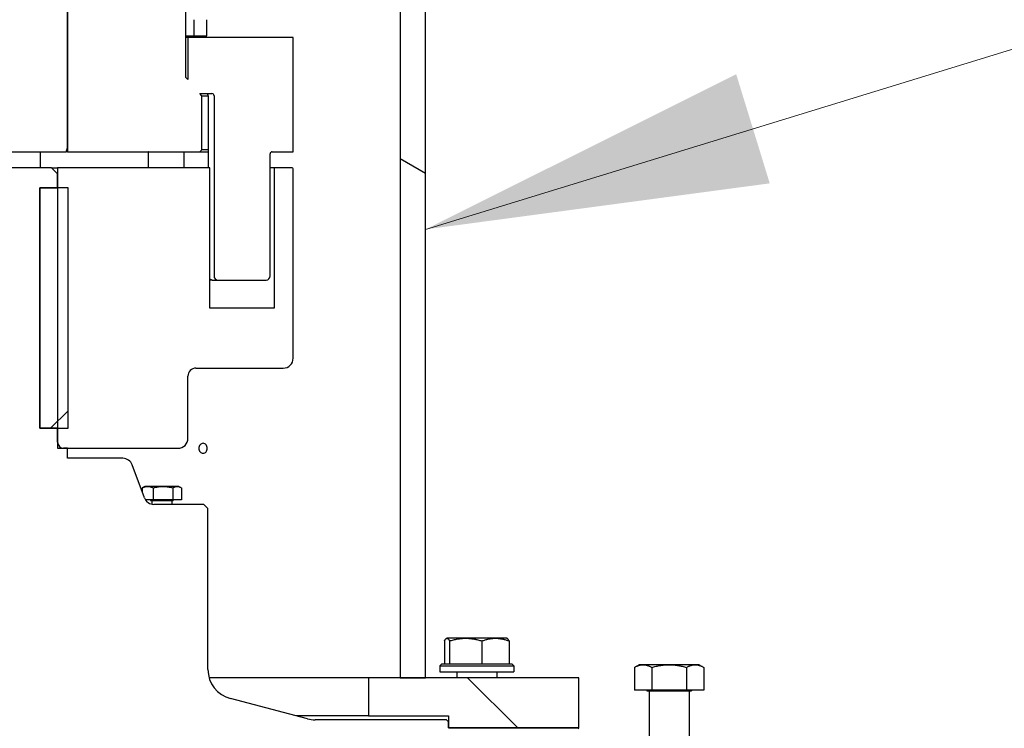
# Model space of a CAD drawing. Extents: x -89225 to 110569, y 13360 to 87647.
# Tile 430 of 478: x 87298 to 87789, y 78260 to 78614. Entities that reach past the tile are written whole.
import ezdxf

# ---------------------------------------------------------------- set-up
doc = ezdxf.new("R2010")
doc.units = 0
doc.layers.add('HIDDEN', color=7, linetype='Continuous', lineweight=9)
doc.layers.add('HIDDEN @ 100', color=7, linetype='Continuous', lineweight=9)
doc.layers.add('INSTALLATIE', color=6, linetype='Continuous')
doc.styles.add('ISO', font='ISO.SHX')

# ---------------------------------------------------------------- blocks, each defined once
blk = doc.blocks.new('*U81')
blk.add_lwpolyline([(-14.1014, 4.3352), (0, 0)])
blk.add_solid([(-12.5517, 3.5609), (-14.1014, 4.3352), (-12.3844, 4.1053)])
at = {"style": 'ISO'}
blk.add_attdef('NUMMER', (3.1459, -0.8347), '', height=1.8, dxfattribs=at)
blk = doc.blocks.new('*U554')
at = {"layer": 'HIDDEN @ 100', "xscale": -100, "yscale": 100, "zscale": 100, "rotation": 180}
blk.add_blockref('*U81', (88910.65, 78942.76), dxfattribs=at)

msp = doc.modelspace()

# ---------------------------------------------------------------- hatches: boundary and pattern name
at = {"layer": 'INSTALLATIE'}
h = msp.add_hatch(dxfattribs=at)
h.set_pattern_fill('ANSI31', color=256, scale=2540, angle=-75, style=0)
h.set_pattern_definition([(330, (26738.4, 84288.65), (158.7501, 274.963), [])])
h.paths.add_polyline_path([(87500.52, 78285.49), (87500.52, 78732.99), (87487.82, 78732.99), (87487.82, 78285.49)])
h.paths.add_polyline_path([(87043.52, 78732.99), (87043.52, 78285.49), (87056.22, 78285.49), (87056.22, 78732.99)])
h = msp.add_hatch(dxfattribs=at)
h.set_pattern_fill('ANSI31', color=256, scale=2540, angle=-105, style=0)
h.set_pattern_definition([(300, (26738.4, 84288.65), (274.963, 158.7501), [])])
edge = h.paths.add_edge_path()
edge.add_ellipse((87397.02, 78485.99), major_axis=(0, -2), ratio=1, start_angle=270, end_angle=360)
edge.add_line((87397.02, 78483.99), (87421.02, 78483.99))
edge.add_ellipse((87421.02, 78485.99), major_axis=(2, 0), ratio=1, start_angle=270, end_angle=360)
edge.add_line((87423.02, 78485.99), (87423.02, 78546.99))
edge.add_ellipse((87424.02, 78546.99), major_axis=(0, 1), ratio=1, start_angle=0, end_angle=90, ccw=False)
edge.add_line((87424.02, 78547.99), (87434.52, 78547.99))
edge.add_line((87434.52, 78547.99), (87434.52, 78604.99))
edge.add_line((87434.52, 78604.99), (87382.02, 78604.99))
edge.add_line((87382.02, 78604.99), (87382.02, 78583.99))
edge.add_line((87382.02, 78583.99), (87381.02, 78584.99))
edge.add_line((87381.02, 78584.99), (87381.02, 78684.99))
edge.add_ellipse((87378.02, 78684.99), major_axis=(0, 3), ratio=1, start_angle=270, end_angle=360)
edge.add_line((87378.02, 78687.99), (87322.02, 78687.99))
edge.add_line((87322.02, 78687.99), (87322.02, 78549.99))
edge.add_line((87322.02, 78549.99), (87322.02, 78547.99))
edge.add_line((87322.02, 78547.99), (87388.02, 78547.99))
edge.add_line((87388.02, 78547.99), (87389.02, 78548.99))
edge.add_line((87389.02, 78548.99), (87389.02, 78575.99))
edge.add_line((87389.02, 78575.99), (87388.02, 78576.99))
edge.add_line((87388.02, 78576.99), (87394.02, 78576.99))
edge.add_ellipse((87394.02, 78575.99), major_axis=(1, 0), ratio=1, start_angle=0, end_angle=90, ccw=False)
edge.add_line((87395.02, 78575.99), (87395.02, 78485.99))
edge = h.paths.add_edge_path()
edge.add_ellipse((87147.02, 78485.99), major_axis=(2, 0), ratio=1, start_angle=270, end_angle=360)
edge.add_line((87149.02, 78485.99), (87149.02, 78575.99))
edge.add_ellipse((87150.02, 78575.99), major_axis=(0, 1), ratio=1, start_angle=0, end_angle=90, ccw=False)
edge.add_line((87150.02, 78576.99), (87156.02, 78576.99))
edge.add_line((87156.02, 78576.99), (87155.02, 78575.99))
edge.add_line((87155.02, 78575.99), (87155.02, 78548.99))
edge.add_line((87155.02, 78548.99), (87156.02, 78547.99))
edge.add_line((87156.02, 78547.99), (87222.02, 78547.99))
edge.add_line((87222.02, 78547.99), (87222.02, 78549.99))
edge.add_line((87222.02, 78549.99), (87222.02, 78687.99))
edge.add_line((87222.02, 78687.99), (87166.02, 78687.99))
edge.add_ellipse((87166.02, 78684.99), major_axis=(-3, 0), ratio=1, start_angle=270, end_angle=360)
edge.add_line((87163.02, 78684.99), (87163.02, 78584.99))
edge.add_line((87163.02, 78584.99), (87162.02, 78583.99))
edge.add_line((87162.02, 78583.99), (87162.02, 78604.99))
edge.add_line((87162.02, 78604.99), (87109.52, 78604.99))
edge.add_line((87109.52, 78604.99), (87109.52, 78547.99))
edge.add_line((87109.52, 78547.99), (87120.02, 78547.99))
edge.add_ellipse((87120.02, 78546.99), major_axis=(1, 0), ratio=1, start_angle=0, end_angle=90, ccw=False)
edge.add_line((87121.02, 78546.99), (87121.02, 78485.99))
edge.add_ellipse((87123.02, 78485.99), major_axis=(0, -2), ratio=1, start_angle=270, end_angle=360)
edge.add_line((87123.02, 78483.99), (87147.02, 78483.99))
h = msp.add_hatch(dxfattribs=at)
h.set_pattern_fill('ANSI31', color=256, scale=2540, angle=15.0002, style=0)
h.set_pattern_definition([(60.00025, (26738.4, 84288.65), (-274.9637, 158.7488), [])])
edge = h.paths.add_edge_path()
edge.add_line((87151.02, 78469.99), (87119.02, 78469.99))
edge.add_line((87119.02, 78469.99), (87119.02, 78539.99))
edge.add_line((87119.02, 78539.99), (87110.02, 78539.99))
edge.add_ellipse((87110.02, 78539.49), major_axis=(-0.5, 0), ratio=1, start_angle=270, end_angle=360)
edge.add_line((87109.52, 78539.49), (87109.52, 78444.99))
edge.add_ellipse((87114.52, 78444.99), major_axis=(0, -5), ratio=1, start_angle=270, end_angle=360)
edge.add_line((87114.52, 78439.99), (87158.02, 78439.99))
edge.add_ellipse((87158.02, 78435.99), major_axis=(4, 0), ratio=1, start_angle=0, end_angle=90, ccw=False)
edge.add_line((87162.02, 78435.99), (87162.02, 78404.99))
edge.add_ellipse((87167.02, 78404.99), major_axis=(0, -5), ratio=1, start_angle=270, end_angle=360)
edge.add_line((87167.02, 78399.99), (87221.62, 78399.99))
edge.add_line((87221.62, 78399.99), (87221.62, 78539.99))
edge.add_line((87221.62, 78539.99), (87151.02, 78539.99))
edge.add_line((87151.02, 78539.99), (87151.02, 78469.99))
edge = h.paths.add_edge_path()
edge.add_line((87425.02, 78469.99), (87393.02, 78469.99))
edge.add_line((87393.02, 78469.99), (87393.02, 78539.99))
edge.add_line((87393.02, 78539.99), (87317.02, 78539.99))
edge.add_line((87317.02, 78539.99), (87317.02, 78536.99))
edge.add_line((87317.02, 78536.99), (87317.02, 78529.99))
edge.add_line((87317.02, 78529.99), (87317.02, 78409.99))
edge.add_line((87317.02, 78409.99), (87317.02, 78402.99))
edge.add_line((87317.02, 78402.99), (87317.02, 78399.99))
edge.add_line((87317.02, 78399.99), (87320.02, 78399.99))
edge.add_line((87320.02, 78399.99), (87322.02, 78399.99))
edge.add_line((87322.02, 78399.99), (87377.02, 78399.99))
edge.add_ellipse((87377.02, 78404.99), major_axis=(5, 0), ratio=1, start_angle=270, end_angle=360)
edge.add_line((87382.02, 78404.99), (87382.02, 78435.99))
edge.add_ellipse((87386.02, 78435.99), major_axis=(0, 4), ratio=1, start_angle=0, end_angle=90, ccw=False)
edge.add_line((87386.02, 78439.99), (87429.52, 78439.99))
edge.add_ellipse((87429.52, 78444.99), major_axis=(5, 0), ratio=1, start_angle=270, end_angle=360)
edge.add_line((87434.52, 78444.99), (87434.52, 78539.49))
edge.add_ellipse((87434.02, 78539.49), major_axis=(0, 0.5), ratio=1, start_angle=270, end_angle=360)
edge.add_line((87434.02, 78539.99), (87425.02, 78539.99))
edge.add_line((87425.02, 78539.99), (87425.02, 78469.99))
h = msp.add_hatch(dxfattribs=at)
h.set_pattern_fill('ANSI31', color=256, scale=2540, angle=0.0002, style=0)
h.set_pattern_definition([(45.0002, (26738.4, 84288.65), (-224.5072, 224.5056), [])])
h.paths.add_polyline_path([(87322.22, 78529.99), (87317.02, 78529.99), (87308.22, 78529.99), (87308.22, 78409.99), (87317.02, 78409.99), (87322.22, 78409.99)])
h = msp.add_hatch(dxfattribs=at)
h.set_pattern_fill('ANSI31', color=256, scale=2540, angle=-90, style=0)
h.set_pattern_definition([(315, (26738.4, 84288.65), (224.5064, 224.5064), [])])
h.paths.add_polyline_path([(87032.02, 78260.49), (87032.02, 78263.49), (87032.02, 78266.49), (87072.02, 78266.49), (87072.02, 78285.49), (87056.22, 78285.49), (87043.52, 78285.49), (86967.02, 78285.49), (86967.02, 78260.49), (86967.52, 78260.49)])
h.paths.add_polyline_path([(87512.02, 78266.49), (87512.02, 78263.49), (87512.02, 78260.49), (87576.52, 78260.49), (87577.02, 78260.49), (87577.02, 78285.49), (87500.52, 78285.49), (87487.82, 78285.49), (87472.02, 78285.49), (87472.02, 78266.49)])

# ---------------------------------------------------------------- linework, layer by layer
for p, q in [((87322.02, 78549.99), (87322.02, 78757.99)), ((87487.82, 78732.99), (87487.82, 78285.49)), ((87500.52, 78285.49), (87500.52, 78732.99)), ((87322.02, 78687.99), (87322.02, 78547.99)), ((87381.02, 78584.99), (87381.02, 78684.99)), ((87385.17, 78605.79), (87385.17, 78613.92)), ((87391.46, 78605.79), (87391.46, 78613.92)), ((87381.02, 78605.79), (87385.17, 78605.79)), ((87382.02, 78604.99), (87381.02, 78604.99)), ((87434.52, 78604.99), (87382.02, 78604.99)), ((87382.02, 78604.99), (87382.02, 78583.99)), ((87385.17, 78605.79), (87391.46, 78605.79)), ((87388.62, 78604.99), (87388.62, 78605.79)), ((87434.52, 78547.99), (87434.52, 78604.99)), ((87382.02, 78583.99), (87381.02, 78584.99)), ((87389.02, 78575.99), (87388.02, 78576.99)), ((87388.02, 78576.99), (87394.02, 78576.99)), ((87389.02, 78548.99), (87389.02, 78575.99)), ((87389.02, 78575.99), (87392.07, 78575.99)), ((87392.07, 78575.99), (87392.07, 78539.99)), ((87395.02, 78575.99), (87395.02, 78485.99)), ((87321.29, 78547.99), (87322.02, 78549.99)), ((87222.74, 78547.99), (87321.29, 78547.99)), ((87308.28, 78547.99), (87308.28, 78539.99)), ((87322.02, 78547.99), (87321.29, 78547.99)), ((87322.02, 78547.99), (87388.02, 78547.99)), ((87362.18, 78546.99), (87362.18, 78539.99)), ((87379.92, 78547.99), (87379.92, 78539.99)), ((87388.02, 78547.99), (87389.02, 78548.99)), ((87388.02, 78547.99), (87392.07, 78547.99)), ((87392.07, 78548.99), (87389.02, 78548.99)), ((87423.02, 78485.99), (87423.02, 78546.99)), ((87424.02, 78547.99), (87434.52, 78547.99)), ((87314.02, 78539.99), (87282.52, 78539.99)), ((87317.02, 78536.99), (87314.02, 78539.99)), ((87314.02, 78539.99), (87317.02, 78539.99)), ((87393.02, 78539.99), (87317.02, 78539.99)), ((87317.02, 78539.99), (87317.02, 78399.99)), ((87393.02, 78469.99), (87393.02, 78539.99)), ((87425.02, 78539.99), (87423.02, 78539.99)), ((87434.02, 78539.99), (87425.02, 78539.99)), ((87425.02, 78539.99), (87425.02, 78469.99)), ((87317.02, 78529.99), (87317.02, 78536.99)), ((87434.52, 78444.99), (87434.52, 78539.49)), ((87322.22, 78529.99), (87308.22, 78529.99)), ((87308.22, 78529.99), (87308.22, 78409.99)), ((87308.22, 78409.99), (87308.22, 78529.99)), ((87308.22, 78529.99), (87317.02, 78529.99)), ((87322.22, 78409.99), (87322.22, 78529.99)), ((87394.04, 78483.99), (87393.02, 78483.99)), ((87394.04, 78483.99), (87397.02, 78483.99)), ((87397.02, 78483.99), (87421.02, 78483.99)), ((87425.02, 78469.99), (87393.02, 78469.99)), ((87386.02, 78439.99), (87429.52, 78439.99)), ((87382.02, 78404.99), (87382.02, 78435.99)), ((87308.22, 78409.99), (87322.22, 78409.99)), ((87317.02, 78409.99), (87308.22, 78409.99)), ((87317.02, 78402.99), (87317.02, 78409.99)), ((87317.02, 78399.99), (87377.02, 78399.99)), ((87322.02, 78399.99), (87320.02, 78399.99)), ((87322.02, 78394.99), (87322.02, 78399.99)), ((87349.53, 78394.99), (87322.02, 78394.99)), ((87360.31, 78375.26), (87354.22, 78391.72)), ((87359.23, 78380.23), (87359.23, 78378.18)), ((87360.52, 78380.99), (87359.54, 78380.42)), ((87361.95, 78380.99), (87360.52, 78380.99)), ((87369.57, 78380.99), (87361.95, 78380.99)), ((87364.67, 78380.23), (87364.67, 78374.29)), ((87376.64, 78380.99), (87369.57, 78380.99)), ((87374.46, 78380.23), (87374.46, 78374.29)), ((87377.52, 78380.99), (87376.64, 78380.99)), ((87377.52, 78380.99), (87378.51, 78380.42)), ((87378.82, 78380.23), (87378.82, 78374.29)), ((87364.67, 78374.29), (87360.79, 78374.29)), ((87363.42, 78374.29), (87363.42, 78373.99)), ((87363.42, 78373.99), (87374.62, 78373.99)), ((87364.02, 78373.99), (87364.02, 78372.09)), ((87374.46, 78374.29), (87364.67, 78374.29)), ((87374.02, 78373.99), (87374.02, 78371.99)), ((87378.82, 78374.29), (87374.46, 78374.29)), ((87374.62, 78374.29), (87374.62, 78373.99)), ((87390.02, 78371.99), (87365, 78371.99)), ((87392.02, 78369.99), (87390.02, 78371.99)), ((87392.02, 78289.56), (87392.02, 78369.99)), ((87511.08, 78305.19), (87510.92, 78305.1)), ((87511.24, 78305.19), (87511.08, 78305.19)), ((87520.56, 78305.19), (87511.24, 78305.19)), ((87535.4, 78305.19), (87520.56, 78305.19)), ((87541.08, 78305.19), (87535.4, 78305.19)), ((87541.08, 78305.19), (87541.25, 78305.1)), ((87509.98, 78303.85), (87509.98, 78292.49)), ((87512.51, 78303.85), (87512.51, 78292.49)), ((87528.61, 78303.85), (87528.61, 78292.49)), ((87542.19, 78303.85), (87542.19, 78292.49)), ((87508.58, 78292.49), (87507.58, 78291.49)), ((87507.58, 78291.49), (87544.58, 78291.49)), ((87507.58, 78291.49), (87507.58, 78288.49)), ((87508.58, 78292.49), (87543.58, 78292.49)), ((87543.58, 78292.49), (87544.58, 78291.49)), ((87544.58, 78291.49), (87544.58, 78288.49)), ((87607.02, 78291.99), (87604.7, 78290.65)), ((87604.7, 78290.65), (87604.7, 78279.29)), ((87609.03, 78291.99), (87607.02, 78291.99)), ((87622.02, 78291.99), (87609.03, 78291.99)), ((87613.36, 78290.65), (87613.36, 78279.29)), ((87635.01, 78291.99), (87622.02, 78291.99)), ((87630.68, 78290.65), (87630.68, 78279.29)), ((87637.02, 78291.99), (87635.01, 78291.99)), ((87637.02, 78291.99), (87639.34, 78290.65)), ((87639.34, 78290.65), (87639.34, 78279.29)), ((87472.02, 78285.49), (87392.58, 78285.49)), ((87577.02, 78285.49), (87472.02, 78285.49)), ((87472.02, 78285.49), (87472.02, 78266.49)), ((87487.82, 78285.49), (87500.52, 78285.49)), ((87507.58, 78288.49), (87544.58, 78288.49)), ((87516.08, 78288.49), (87516.08, 78285.49)), ((87536.08, 78288.49), (87536.08, 78285.49)), ((87577.02, 78260.49), (87577.02, 78285.49)), ((87441.65, 78264.98), (87403.21, 78275.05)), ((87613.36, 78279.29), (87604.7, 78279.29)), ((87610.82, 78279.29), (87610.82, 78278.99)), ((87610.82, 78278.99), (87633.22, 78278.99)), ((87612.02, 78278.99), (87612.02, 78225.99)), ((87630.68, 78279.29), (87613.36, 78279.29)), ((87639.34, 78279.29), (87630.68, 78279.29)), ((87632.02, 78278.99), (87632.02, 78225.99)), ((87633.22, 78279.29), (87633.22, 78278.99)), ((87472.02, 78266.49), (87435.89, 78266.49)), ((87472.02, 78266.49), (87512.02, 78266.49)), ((87512.02, 78266.49), (87512.02, 78260.49)), ((87511.02, 78264.49), (87445.45, 78264.49)), ((87512.02, 78263.49), (87511.02, 78264.49)), ((87512.02, 78260.49), (87512.02, 78263.49)), ((87576.52, 78260.49), (87512.02, 78260.49)), ((87512.02, 78260.49), (87577.02, 78260.49)), ((87577.02, 78259.99), (87576.52, 78260.49))]:
    msp.add_line(p, q, dxfattribs=at)
for centre, radius, start, end in [((87394.02, 78575.99), 1, 0, 90), ((87424.02, 78546.99), 1, 90, 180), ((87434.02, 78539.49), 0.5, 0, 90), ((87397.02, 78485.99), 2, 180, 270), ((87421.02, 78485.99), 2, 270, 0), ((87429.52, 78444.99), 5, 270, 0), ((87386.02, 78435.99), 4, 90, 180), ((87320.02, 78402.99), 3, 180, 270), ((87377.02, 78404.99), 5, 270, 0), ((87349.53, 78389.99), 5, 20.2826, 90), ((87365, 78376.99), 5, 200.2826, 270), ((87407.02, 78289.56), 15, 180, 255.3112), ((87445.45, 78279.49), 15, 255.3112, 270)]:
    msp.add_arc(centre, radius, start, end, dxfattribs=at)
for points, knots in [([(87392.07, 78575.99), (87392.07, 78576.02), (87392.07, 78576.04), (87392.06, 78576.14), (87392.05, 78576.22), (87392, 78576.39), (87391.95, 78576.49), (87391.84, 78576.66), (87391.76, 78576.73), (87391.6, 78576.86), (87391.51, 78576.91), (87391.32, 78576.97), (87391.22, 78576.99), (87391.12, 78576.99)], [0, 0, 0, 0, 0.0075566, 0.0075566, 0.0303615, 0.0303615, 0.0621507, 0.0621507, 0.0939757, 0.0939757, 0.1271058, 0.1271058, 0.1605171, 0.1605171, 0.1605171, 0.1605171]), ([(87362.46, 78547.99), (87362.45, 78547.97), (87362.42, 78547.94), (87362.37, 78547.85), (87362.34, 78547.79), (87362.28, 78547.65), (87362.26, 78547.57), (87362.21, 78547.39), (87362.2, 78547.28), (87362.18, 78547.12), (87362.18, 78547.05), (87362.18, 78546.99)], [0.0000829, 0.0000829, 0.0000829, 0.0000829, 0.0272764, 0.0272764, 0.0569791, 0.0569791, 0.0864525, 0.0864525, 0.118791, 0.118791, 0.1376787, 0.1376787, 0.1376787, 0.1376787]), ([(87394.04, 78483.99), (87393.84, 78483.99), (87393.62, 78484.02), (87393.28, 78484.14), (87393.14, 78484.2), (87393.02, 78484.28)], [0, 0, 0, 0, 0.0631997, 0.0631997, 0.1084682, 0.1084682, 0.1084682, 0.1084682]), ([(87387.47, 78399.99), (87387.47, 78400.3), (87387.53, 78400.64), (87387.74, 78401.25), (87387.9, 78401.54), (87388.28, 78401.98), (87388.52, 78402.17), (87389.03, 78402.43), (87389.32, 78402.49), (87389.84, 78402.49), (87390.12, 78402.43), (87390.64, 78402.17), (87390.87, 78401.98), (87391.24, 78401.54), (87391.4, 78401.25), (87391.61, 78400.64), (87391.67, 78400.3), (87391.67, 78399.99), (87391.67, 78399.68), (87391.61, 78399.34), (87391.4, 78398.73), (87391.24, 78398.44), (87390.87, 78398), (87390.64, 78397.81), (87390.12, 78397.55), (87389.84, 78397.49), (87389.32, 78397.49), (87389.03, 78397.55), (87388.52, 78397.81), (87388.28, 78398), (87387.9, 78398.44), (87387.74, 78398.73), (87387.53, 78399.34), (87387.47, 78399.68), (87387.47, 78399.99)], [0.753381, 0.753381, 0.753381, 0.753381, 0.847553, 0.847553, 0.941726, 0.941726, 1.035898, 1.035898, 1.130071, 1.130071, 1.224244, 1.224244, 1.318416, 1.318416, 1.412589, 1.412589, 1.506761, 1.506761, 1.506761, 1.600934, 1.600934, 1.695106, 1.695106, 1.789279, 1.789279, 1.883452, 1.883452, 1.977624, 1.977624, 2.071797, 2.071797, 2.165969, 2.165969, 2.260142, 2.260142, 2.260142, 2.260142]), ([(87359.23, 78380.23), (87359.34, 78380.29), (87359.45, 78380.34), (87359.56, 78380.4), (87359.67, 78380.45), (87359.78, 78380.5), (87359.9, 78380.54), (87360.01, 78380.59), (87360.12, 78380.63), (87360.23, 78380.67), (87360.35, 78380.71), (87360.46, 78380.75), (87360.57, 78380.78), (87360.63, 78380.8), (87360.69, 78380.82), (87360.74, 78380.83), (87360.8, 78380.85), (87360.86, 78380.86), (87360.91, 78380.87), (87360.97, 78380.89), (87361.03, 78380.9), (87361.09, 78380.91), (87361.14, 78380.92), (87361.2, 78380.93), (87361.26, 78380.94), (87361.31, 78380.95), (87361.37, 78380.95), (87361.43, 78380.96), (87361.49, 78380.97), (87361.54, 78380.97), (87361.6, 78380.98), (87361.66, 78380.98), (87361.72, 78380.98), (87361.78, 78380.99), (87361.83, 78380.99), (87361.89, 78380.99), (87361.95, 78380.99)], [0, 0, 0, 0, 0.622609, 0.622609, 0.622609, 1.244989, 1.244989, 1.244989, 1.866994, 1.866994, 1.866994, 2.488655, 2.488655, 2.488655, 2.79974, 2.79974, 2.79974, 3.111166, 3.111166, 3.111166, 3.422857, 3.422857, 3.422857, 3.734736, 3.734736, 3.734736, 4.046728, 4.046728, 4.046728, 4.358758, 4.358758, 4.358758, 4.670757, 4.670757, 4.670757, 4.982656, 4.982656, 4.982656, 4.982656]), ([(87361.95, 78380.99), (87362.01, 78380.99), (87362.06, 78380.99), (87362.12, 78380.99), (87362.18, 78380.98), (87362.24, 78380.98), (87362.29, 78380.98), (87362.35, 78380.97), (87362.41, 78380.97), (87362.47, 78380.96), (87362.52, 78380.95), (87362.58, 78380.95), (87362.64, 78380.94), (87362.7, 78380.93), (87362.75, 78380.92), (87362.81, 78380.91), (87362.87, 78380.9), (87362.92, 78380.89), (87362.98, 78380.87), (87363.04, 78380.86), (87363.09, 78380.85), (87363.15, 78380.83), (87363.21, 78380.82), (87363.27, 78380.8), (87363.32, 78380.79), (87363.44, 78380.75), (87363.55, 78380.72), (87363.66, 78380.68), (87363.78, 78380.63), (87363.89, 78380.59), (87364, 78380.54), (87364.22, 78380.45), (87364.45, 78380.35), (87364.67, 78380.23)], [0, 0, 0, 0, 0.311859, 0.311859, 0.311859, 0.6235, 0.6235, 0.6235, 0.934875, 0.934875, 0.934875, 1.245944, 1.245944, 1.245944, 1.55689, 1.55689, 1.55689, 1.867974, 1.867974, 1.867974, 2.179208, 2.179208, 2.179208, 2.49059, 2.49059, 2.49059, 3.113717, 3.113717, 3.113717, 3.737087, 3.737087, 3.737087, 4.982656, 4.982656, 4.982656, 4.982656]), ([(87364.67, 78380.23), (87364.87, 78380.29), (87365.07, 78380.34), (87365.27, 78380.4), (87365.47, 78380.45), (87365.67, 78380.5), (87365.87, 78380.54), (87366.07, 78380.59), (87366.27, 78380.63), (87366.48, 78380.67), (87366.68, 78380.71), (87366.88, 78380.75), (87367.09, 78380.78), (87367.19, 78380.8), (87367.29, 78380.82), (87367.39, 78380.83), (87367.5, 78380.85), (87367.6, 78380.86), (87367.7, 78380.87), (87367.81, 78380.89), (87367.91, 78380.9), (87368.01, 78380.91), (87368.11, 78380.92), (87368.22, 78380.93), (87368.32, 78380.94), (87368.42, 78380.95), (87368.53, 78380.95), (87368.63, 78380.96), (87368.74, 78380.97), (87368.84, 78380.97), (87368.94, 78380.98), (87369.05, 78380.98), (87369.15, 78380.98), (87369.25, 78380.99), (87369.36, 78380.99), (87369.46, 78380.99), (87369.57, 78380.99)], [0, 0, 0, 0, 0.622609, 0.622609, 0.622609, 1.244989, 1.244989, 1.244989, 1.866994, 1.866994, 1.866994, 2.488655, 2.488655, 2.488655, 2.79974, 2.79974, 2.79974, 3.111166, 3.111166, 3.111166, 3.422857, 3.422857, 3.422857, 3.734736, 3.734736, 3.734736, 4.046728, 4.046728, 4.046728, 4.358758, 4.358758, 4.358758, 4.670757, 4.670757, 4.670757, 4.982656, 4.982656, 4.982656, 4.982656]), ([(87369.57, 78380.99), (87369.67, 78380.99), (87369.77, 78380.99), (87369.88, 78380.99), (87369.98, 78380.98), (87370.08, 78380.98), (87370.19, 78380.98), (87370.29, 78380.97), (87370.39, 78380.97), (87370.5, 78380.96), (87370.6, 78380.95), (87370.7, 78380.95), (87370.81, 78380.94), (87370.91, 78380.93), (87371.01, 78380.92), (87371.12, 78380.91), (87371.22, 78380.9), (87371.32, 78380.89), (87371.42, 78380.87), (87371.53, 78380.86), (87371.63, 78380.85), (87371.73, 78380.83), (87371.84, 78380.82), (87371.94, 78380.8), (87372.04, 78380.79), (87372.24, 78380.75), (87372.45, 78380.72), (87372.65, 78380.68), (87372.86, 78380.63), (87373.06, 78380.59), (87373.26, 78380.54), (87373.66, 78380.45), (87374.07, 78380.35), (87374.46, 78380.23)], [0, 0, 0, 0, 0.311859, 0.311859, 0.311859, 0.6235, 0.6235, 0.6235, 0.934875, 0.934875, 0.934875, 1.245944, 1.245944, 1.245944, 1.55689, 1.55689, 1.55689, 1.867974, 1.867974, 1.867974, 2.179208, 2.179208, 2.179208, 2.49059, 2.49059, 2.49059, 3.113717, 3.113717, 3.113717, 3.737087, 3.737087, 3.737087, 4.982656, 4.982656, 4.982656, 4.982656]), ([(87374.46, 78380.23), (87374.64, 78380.35), (87374.82, 78380.45), (87375, 78380.54), (87375.09, 78380.59), (87375.18, 78380.63), (87375.27, 78380.68), (87375.36, 78380.72), (87375.45, 78380.75), (87375.54, 78380.79), (87375.59, 78380.8), (87375.63, 78380.82), (87375.68, 78380.83), (87375.72, 78380.85), (87375.77, 78380.86), (87375.81, 78380.87), (87375.86, 78380.89), (87375.91, 78380.9), (87375.95, 78380.91), (87376, 78380.92), (87376.04, 78380.93), (87376.09, 78380.94), (87376.13, 78380.95), (87376.18, 78380.95), (87376.23, 78380.96), (87376.27, 78380.97), (87376.32, 78380.97), (87376.36, 78380.98), (87376.41, 78380.98), (87376.46, 78380.98), (87376.5, 78380.99), (87376.55, 78380.99), (87376.59, 78380.99), (87376.64, 78380.99)], [0, 0, 0, 0, 1.245569, 1.245569, 1.245569, 1.868939, 1.868939, 1.868939, 2.492066, 2.492066, 2.492066, 2.803448, 2.803448, 2.803448, 3.114682, 3.114682, 3.114682, 3.425766, 3.425766, 3.425766, 3.736712, 3.736712, 3.736712, 4.047781, 4.047781, 4.047781, 4.359156, 4.359156, 4.359156, 4.670797, 4.670797, 4.670797, 4.982656, 4.982656, 4.982656, 4.982656]), ([(87376.64, 78380.99), (87376.69, 78380.99), (87376.73, 78380.99), (87376.78, 78380.99), (87376.83, 78380.98), (87376.87, 78380.98), (87376.92, 78380.98), (87376.96, 78380.97), (87377.01, 78380.97), (87377.06, 78380.96), (87377.1, 78380.95), (87377.15, 78380.95), (87377.19, 78380.94), (87377.24, 78380.93), (87377.29, 78380.92), (87377.33, 78380.91), (87377.38, 78380.9), (87377.42, 78380.89), (87377.47, 78380.87), (87377.51, 78380.86), (87377.56, 78380.85), (87377.61, 78380.83), (87377.65, 78380.82), (87377.7, 78380.8), (87377.74, 78380.78), (87377.83, 78380.75), (87377.92, 78380.71), (87378.01, 78380.67), (87378.1, 78380.63), (87378.19, 78380.59), (87378.28, 78380.54), (87378.37, 78380.5), (87378.46, 78380.45), (87378.55, 78380.4), (87378.64, 78380.34), (87378.73, 78380.29), (87378.82, 78380.23)], [0, 0, 0, 0, 0.311899, 0.311899, 0.311899, 0.623898, 0.623898, 0.623898, 0.935928, 0.935928, 0.935928, 1.24792, 1.24792, 1.24792, 1.559799, 1.559799, 1.559799, 1.87149, 1.87149, 1.87149, 2.182916, 2.182916, 2.182916, 2.494001, 2.494001, 2.494001, 3.115662, 3.115662, 3.115662, 3.737667, 3.737667, 3.737667, 4.360047, 4.360047, 4.360047, 4.982656, 4.982656, 4.982656, 4.982656]), ([(87509.98, 78303.85), (87510.03, 78303.95), (87510.08, 78304.05), (87510.13, 78304.14), (87510.19, 78304.23), (87510.24, 78304.32), (87510.29, 78304.4), (87510.34, 78304.49), (87510.39, 78304.56), (87510.45, 78304.63), (87510.5, 78304.7), (87510.55, 78304.77), (87510.6, 78304.83), (87510.63, 78304.86), (87510.66, 78304.88), (87510.68, 78304.91), (87510.71, 78304.94), (87510.74, 78304.96), (87510.76, 78304.98), (87510.79, 78305.01), (87510.82, 78305.03), (87510.84, 78305.05), (87510.87, 78305.06), (87510.9, 78305.08), (87510.92, 78305.1), (87510.95, 78305.11), (87510.98, 78305.13), (87511, 78305.14), (87511.03, 78305.15), (87511.06, 78305.16), (87511.08, 78305.17), (87511.11, 78305.17), (87511.14, 78305.18), (87511.16, 78305.18), (87511.19, 78305.19), (87511.22, 78305.19), (87511.24, 78305.19)], [0, 0, 0, 0, 1.098722, 1.098722, 1.098722, 2.19704, 2.19704, 2.19704, 3.294696, 3.294696, 3.294696, 4.391745, 4.391745, 4.391745, 4.940718, 4.940718, 4.940718, 5.490293, 5.490293, 5.490293, 6.040336, 6.040336, 6.040336, 6.590711, 6.590711, 6.590711, 7.141284, 7.141284, 7.141284, 7.691926, 7.691926, 7.691926, 8.242512, 8.242512, 8.242512, 8.792922, 8.792922, 8.792922, 8.792922]), ([(87511.24, 78305.19), (87511.27, 78305.19), (87511.3, 78305.19), (87511.32, 78305.18), (87511.35, 78305.18), (87511.38, 78305.17), (87511.4, 78305.17), (87511.43, 78305.16), (87511.46, 78305.15), (87511.48, 78305.14), (87511.51, 78305.13), (87511.54, 78305.11), (87511.56, 78305.1), (87511.59, 78305.08), (87511.62, 78305.07), (87511.64, 78305.05), (87511.67, 78305.03), (87511.7, 78305.01), (87511.72, 78304.98), (87511.75, 78304.96), (87511.78, 78304.94), (87511.8, 78304.91), (87511.83, 78304.89), (87511.86, 78304.86), (87511.88, 78304.83), (87511.91, 78304.8), (87511.94, 78304.77), (87511.96, 78304.74), (87511.99, 78304.7), (87512.01, 78304.67), (87512.04, 78304.63), (87512.09, 78304.56), (87512.15, 78304.49), (87512.2, 78304.4), (87512.25, 78304.32), (87512.3, 78304.23), (87512.35, 78304.14), (87512.41, 78304.05), (87512.46, 78303.95), (87512.51, 78303.85)], [0, 0, 0, 0, 0.550339, 0.550339, 0.550339, 1.100293, 1.100293, 1.100293, 1.649779, 1.649779, 1.649779, 2.198725, 2.198725, 2.198725, 2.747453, 2.747453, 2.747453, 3.296425, 3.296425, 3.296425, 3.845662, 3.845662, 3.845662, 4.395159, 4.395159, 4.395159, 4.944887, 4.944887, 4.944887, 5.494795, 5.494795, 5.494795, 6.594859, 6.594859, 6.594859, 7.694578, 7.694578, 7.694578, 8.792922, 8.792922, 8.792922, 8.792922]), ([(87512.51, 78303.85), (87512.84, 78303.95), (87513.16, 78304.05), (87513.49, 78304.14), (87513.82, 78304.23), (87514.15, 78304.32), (87514.49, 78304.4), (87514.82, 78304.49), (87515.15, 78304.56), (87515.48, 78304.63), (87515.82, 78304.7), (87516.15, 78304.77), (87516.49, 78304.83), (87516.65, 78304.86), (87516.82, 78304.88), (87516.99, 78304.91), (87517.16, 78304.94), (87517.33, 78304.96), (87517.5, 78304.98), (87517.67, 78305.01), (87517.84, 78305.03), (87518.01, 78305.05), (87518.18, 78305.06), (87518.35, 78305.08), (87518.52, 78305.1), (87518.69, 78305.11), (87518.86, 78305.13), (87519.03, 78305.14), (87519.2, 78305.15), (87519.37, 78305.16), (87519.54, 78305.17), (87519.71, 78305.17), (87519.88, 78305.18), (87520.05, 78305.18), (87520.22, 78305.19), (87520.39, 78305.19), (87520.56, 78305.19)], [0, 0, 0, 0, 1.098722, 1.098722, 1.098722, 2.19704, 2.19704, 2.19704, 3.294696, 3.294696, 3.294696, 4.391745, 4.391745, 4.391745, 4.940718, 4.940718, 4.940718, 5.490293, 5.490293, 5.490293, 6.040336, 6.040336, 6.040336, 6.590711, 6.590711, 6.590711, 7.141284, 7.141284, 7.141284, 7.691926, 7.691926, 7.691926, 8.242512, 8.242512, 8.242512, 8.792922, 8.792922, 8.792922, 8.792922]), ([(87520.56, 78305.19), (87520.73, 78305.19), (87520.9, 78305.19), (87521.07, 78305.18), (87521.24, 78305.18), (87521.41, 78305.17), (87521.58, 78305.17), (87521.75, 78305.16), (87521.92, 78305.15), (87522.09, 78305.14), (87522.26, 78305.13), (87522.43, 78305.11), (87522.6, 78305.1), (87522.77, 78305.08), (87522.94, 78305.07), (87523.11, 78305.05), (87523.28, 78305.03), (87523.45, 78305.01), (87523.62, 78304.98), (87523.79, 78304.96), (87523.96, 78304.94), (87524.12, 78304.91), (87524.29, 78304.89), (87524.46, 78304.86), (87524.63, 78304.83), (87524.8, 78304.8), (87524.96, 78304.77), (87525.13, 78304.74), (87525.3, 78304.7), (87525.47, 78304.67), (87525.64, 78304.63), (87525.97, 78304.56), (87526.3, 78304.49), (87526.64, 78304.4), (87526.97, 78304.32), (87527.3, 78304.23), (87527.63, 78304.14), (87527.96, 78304.05), (87528.29, 78303.95), (87528.61, 78303.85)], [0, 0, 0, 0, 0.550339, 0.550339, 0.550339, 1.100293, 1.100293, 1.100293, 1.649779, 1.649779, 1.649779, 2.198725, 2.198725, 2.198725, 2.747453, 2.747453, 2.747453, 3.296425, 3.296425, 3.296425, 3.845662, 3.845662, 3.845662, 4.395159, 4.395159, 4.395159, 4.944887, 4.944887, 4.944887, 5.494795, 5.494795, 5.494795, 6.594859, 6.594859, 6.594859, 7.694578, 7.694578, 7.694578, 8.792922, 8.792922, 8.792922, 8.792922]), ([(87528.61, 78303.85), (87528.89, 78303.95), (87529.17, 78304.05), (87529.44, 78304.14), (87529.72, 78304.23), (87530, 78304.32), (87530.28, 78304.4), (87530.56, 78304.49), (87530.84, 78304.56), (87531.12, 78304.63), (87531.4, 78304.7), (87531.68, 78304.77), (87531.97, 78304.83), (87532.11, 78304.86), (87532.25, 78304.88), (87532.39, 78304.91), (87532.53, 78304.94), (87532.68, 78304.96), (87532.82, 78304.98), (87532.96, 78305.01), (87533.1, 78305.03), (87533.25, 78305.05), (87533.39, 78305.06), (87533.53, 78305.08), (87533.68, 78305.1), (87533.82, 78305.11), (87533.96, 78305.13), (87534.11, 78305.14), (87534.25, 78305.15), (87534.39, 78305.16), (87534.54, 78305.17), (87534.68, 78305.17), (87534.82, 78305.18), (87534.97, 78305.18), (87535.11, 78305.19), (87535.26, 78305.19), (87535.4, 78305.19)], [0, 0, 0, 0, 1.098722, 1.098722, 1.098722, 2.19704, 2.19704, 2.19704, 3.294696, 3.294696, 3.294696, 4.391745, 4.391745, 4.391745, 4.940718, 4.940718, 4.940718, 5.490293, 5.490293, 5.490293, 6.040336, 6.040336, 6.040336, 6.590711, 6.590711, 6.590711, 7.141284, 7.141284, 7.141284, 7.691926, 7.691926, 7.691926, 8.242512, 8.242512, 8.242512, 8.792922, 8.792922, 8.792922, 8.792922]), ([(87535.4, 78305.19), (87535.54, 78305.19), (87535.69, 78305.19), (87535.83, 78305.18), (87535.97, 78305.18), (87536.12, 78305.17), (87536.26, 78305.17), (87536.41, 78305.16), (87536.55, 78305.15), (87536.69, 78305.14), (87536.83, 78305.13), (87536.98, 78305.11), (87537.12, 78305.1), (87537.26, 78305.08), (87537.41, 78305.07), (87537.55, 78305.05), (87537.69, 78305.03), (87537.83, 78305.01), (87537.98, 78304.98), (87538.12, 78304.96), (87538.26, 78304.94), (87538.4, 78304.91), (87538.55, 78304.89), (87538.69, 78304.86), (87538.83, 78304.83), (87538.97, 78304.8), (87539.11, 78304.77), (87539.25, 78304.74), (87539.39, 78304.7), (87539.54, 78304.67), (87539.68, 78304.63), (87539.96, 78304.56), (87540.24, 78304.49), (87540.52, 78304.4), (87540.8, 78304.32), (87541.08, 78304.23), (87541.36, 78304.14), (87541.63, 78304.05), (87541.91, 78303.95), (87542.19, 78303.85)], [0, 0, 0, 0, 0.550339, 0.550339, 0.550339, 1.100293, 1.100293, 1.100293, 1.649779, 1.649779, 1.649779, 2.198725, 2.198725, 2.198725, 2.747452, 2.747452, 2.747452, 3.296425, 3.296425, 3.296425, 3.845662, 3.845662, 3.845662, 4.395159, 4.395159, 4.395159, 4.944887, 4.944887, 4.944887, 5.494795, 5.494795, 5.494795, 6.594859, 6.594859, 6.594859, 7.694578, 7.694578, 7.694578, 8.792922, 8.792922, 8.792922, 8.792922]), ([(87542.19, 78303.85), (87542.14, 78303.95), (87542.08, 78304.05), (87542.03, 78304.14), (87541.98, 78304.23), (87541.93, 78304.32), (87541.88, 78304.4), (87541.82, 78304.49), (87541.77, 78304.56), (87541.72, 78304.63), (87541.69, 78304.67), (87541.67, 78304.7), (87541.64, 78304.74), (87541.61, 78304.77), (87541.59, 78304.8), (87541.56, 78304.83), (87541.53, 78304.86), (87541.51, 78304.89), (87541.48, 78304.91), (87541.46, 78304.94), (87541.43, 78304.96), (87541.4, 78304.98), (87541.38, 78305.01), (87541.35, 78305.03), (87541.32, 78305.05), (87541.3, 78305.06), (87541.27, 78305.08), (87541.25, 78305.1)], [0, 0, 0, 0, 1.098345, 1.098345, 1.098345, 2.198064, 2.198064, 2.198064, 3.298127, 3.298127, 3.298127, 3.848036, 3.848036, 3.848036, 4.397764, 4.397764, 4.397764, 4.94726, 4.94726, 4.94726, 5.496498, 5.496498, 5.496498, 6.04547, 6.04547, 6.04547, 6.57549, 6.57549, 6.57549, 6.57549]), ([(87604.7, 78290.65), (87604.87, 78290.75), (87605.05, 78290.85), (87605.22, 78290.94), (87605.4, 78291.03), (87605.58, 78291.12), (87605.76, 78291.2), (87605.94, 78291.29), (87606.12, 78291.36), (87606.3, 78291.43), (87606.39, 78291.47), (87606.48, 78291.5), (87606.57, 78291.54), (87606.66, 78291.57), (87606.75, 78291.6), (87606.84, 78291.63), (87606.93, 78291.66), (87607.02, 78291.69), (87607.11, 78291.71), (87607.2, 78291.74), (87607.29, 78291.76), (87607.38, 78291.78), (87607.47, 78291.81), (87607.56, 78291.83), (87607.65, 78291.85), (87607.75, 78291.87), (87607.84, 78291.88), (87607.93, 78291.9), (87608.02, 78291.91), (87608.11, 78291.93), (87608.2, 78291.94), (87608.29, 78291.95), (87608.38, 78291.96), (87608.48, 78291.97), (87608.57, 78291.97), (87608.66, 78291.98), (87608.75, 78291.98), (87608.84, 78291.99), (87608.93, 78291.99), (87609.03, 78291.99)], [0, 0, 0, 0, 1.098345, 1.098345, 1.098345, 2.198064, 2.198064, 2.198064, 3.298127, 3.298127, 3.298127, 3.848036, 3.848036, 3.848036, 4.397764, 4.397764, 4.397764, 4.94726, 4.94726, 4.94726, 5.496498, 5.496498, 5.496498, 6.04547, 6.04547, 6.04547, 6.594198, 6.594198, 6.594198, 7.143144, 7.143144, 7.143144, 7.692629, 7.692629, 7.692629, 8.242584, 8.242584, 8.242584, 8.792922, 8.792922, 8.792922, 8.792922]), ([(87609.03, 78291.99), (87609.12, 78291.99), (87609.21, 78291.99), (87609.3, 78291.98), (87609.39, 78291.98), (87609.48, 78291.97), (87609.58, 78291.97), (87609.67, 78291.96), (87609.76, 78291.95), (87609.85, 78291.94), (87609.94, 78291.93), (87610.03, 78291.91), (87610.13, 78291.9), (87610.22, 78291.88), (87610.31, 78291.86), (87610.4, 78291.85), (87610.49, 78291.83), (87610.58, 78291.81), (87610.67, 78291.78), (87610.76, 78291.76), (87610.85, 78291.74), (87610.94, 78291.71), (87611.04, 78291.68), (87611.13, 78291.66), (87611.22, 78291.63), (87611.4, 78291.57), (87611.58, 78291.5), (87611.76, 78291.43), (87611.94, 78291.36), (87612.11, 78291.29), (87612.29, 78291.2), (87612.47, 78291.12), (87612.65, 78291.03), (87612.83, 78290.94), (87613, 78290.85), (87613.18, 78290.75), (87613.36, 78290.65)], [0, 0, 0, 0, 0.55041, 0.55041, 0.55041, 1.100996, 1.100996, 1.100996, 1.651638, 1.651638, 1.651638, 2.202212, 2.202212, 2.202212, 2.752587, 2.752587, 2.752587, 3.302629, 3.302629, 3.302629, 3.852205, 3.852205, 3.852205, 4.401178, 4.401178, 4.401178, 5.498227, 5.498227, 5.498227, 6.595882, 6.595882, 6.595882, 7.6942, 7.6942, 7.6942, 8.792922, 8.792922, 8.792922, 8.792922]), ([(87613.36, 78290.65), (87613.71, 78290.75), (87614.06, 78290.85), (87614.41, 78290.94), (87614.77, 78291.03), (87615.12, 78291.12), (87615.48, 78291.2), (87615.84, 78291.29), (87616.2, 78291.36), (87616.55, 78291.43), (87616.91, 78291.5), (87617.27, 78291.57), (87617.63, 78291.63), (87617.81, 78291.66), (87618, 78291.68), (87618.18, 78291.71), (87618.36, 78291.74), (87618.54, 78291.76), (87618.72, 78291.78), (87618.9, 78291.81), (87619.09, 78291.83), (87619.27, 78291.85), (87619.45, 78291.86), (87619.63, 78291.88), (87619.82, 78291.9), (87620, 78291.91), (87620.18, 78291.93), (87620.37, 78291.94), (87620.55, 78291.95), (87620.73, 78291.96), (87620.92, 78291.97), (87621.1, 78291.97), (87621.28, 78291.98), (87621.47, 78291.98), (87621.65, 78291.99), (87621.83, 78291.99), (87622.02, 78291.99)], [0, 0, 0, 0, 1.098722, 1.098722, 1.098722, 2.19704, 2.19704, 2.19704, 3.294696, 3.294696, 3.294696, 4.391745, 4.391745, 4.391745, 4.940718, 4.940718, 4.940718, 5.490293, 5.490293, 5.490293, 6.040336, 6.040336, 6.040336, 6.590711, 6.590711, 6.590711, 7.141284, 7.141284, 7.141284, 7.691926, 7.691926, 7.691926, 8.242512, 8.242512, 8.242512, 8.792922, 8.792922, 8.792922, 8.792922]), ([(87622.02, 78291.99), (87622.2, 78291.99), (87622.38, 78291.99), (87622.57, 78291.98), (87622.75, 78291.98), (87622.93, 78291.97), (87623.12, 78291.97), (87623.3, 78291.96), (87623.48, 78291.95), (87623.66, 78291.94), (87623.85, 78291.93), (87624.03, 78291.91), (87624.21, 78291.9), (87624.39, 78291.88), (87624.58, 78291.87), (87624.76, 78291.85), (87624.94, 78291.83), (87625.12, 78291.81), (87625.3, 78291.78), (87625.49, 78291.76), (87625.67, 78291.74), (87625.85, 78291.71), (87626.03, 78291.69), (87626.21, 78291.66), (87626.39, 78291.63), (87626.57, 78291.6), (87626.75, 78291.57), (87626.93, 78291.54), (87627.11, 78291.5), (87627.29, 78291.47), (87627.47, 78291.43), (87627.83, 78291.36), (87628.19, 78291.29), (87628.55, 78291.2), (87628.91, 78291.12), (87629.26, 78291.03), (87629.62, 78290.94), (87629.97, 78290.85), (87630.32, 78290.75), (87630.68, 78290.65)], [0, 0, 0, 0, 0.550339, 0.550339, 0.550339, 1.100293, 1.100293, 1.100293, 1.649779, 1.649779, 1.649779, 2.198725, 2.198725, 2.198725, 2.747453, 2.747453, 2.747453, 3.296425, 3.296425, 3.296425, 3.845662, 3.845662, 3.845662, 4.395159, 4.395159, 4.395159, 4.944887, 4.944887, 4.944887, 5.494795, 5.494795, 5.494795, 6.594859, 6.594859, 6.594859, 7.694578, 7.694578, 7.694578, 8.792922, 8.792922, 8.792922, 8.792922]), ([(87630.68, 78290.65), (87630.85, 78290.75), (87631.03, 78290.85), (87631.21, 78290.94), (87631.38, 78291.03), (87631.56, 78291.12), (87631.74, 78291.2), (87631.92, 78291.29), (87632.1, 78291.36), (87632.28, 78291.43), (87632.45, 78291.5), (87632.63, 78291.57), (87632.82, 78291.63), (87632.91, 78291.66), (87633, 78291.68), (87633.09, 78291.71), (87633.18, 78291.74), (87633.27, 78291.76), (87633.36, 78291.78), (87633.45, 78291.81), (87633.54, 78291.83), (87633.63, 78291.85), (87633.72, 78291.86), (87633.81, 78291.88), (87633.91, 78291.9), (87634, 78291.91), (87634.09, 78291.93), (87634.18, 78291.94), (87634.27, 78291.95), (87634.36, 78291.96), (87634.46, 78291.97), (87634.55, 78291.97), (87634.64, 78291.98), (87634.73, 78291.98), (87634.82, 78291.99), (87634.91, 78291.99), (87635.01, 78291.99)], [0, 0, 0, 0, 1.098722, 1.098722, 1.098722, 2.19704, 2.19704, 2.19704, 3.294696, 3.294696, 3.294696, 4.391745, 4.391745, 4.391745, 4.940718, 4.940718, 4.940718, 5.490293, 5.490293, 5.490293, 6.040336, 6.040336, 6.040336, 6.590711, 6.590711, 6.590711, 7.141284, 7.141284, 7.141284, 7.691926, 7.691926, 7.691926, 8.242512, 8.242512, 8.242512, 8.792922, 8.792922, 8.792922, 8.792922]), ([(87635.01, 78291.99), (87635.1, 78291.99), (87635.19, 78291.99), (87635.28, 78291.98), (87635.37, 78291.98), (87635.46, 78291.97), (87635.56, 78291.97), (87635.65, 78291.96), (87635.74, 78291.95), (87635.83, 78291.94), (87635.92, 78291.93), (87636.01, 78291.91), (87636.1, 78291.9), (87636.2, 78291.88), (87636.29, 78291.87), (87636.38, 78291.85), (87636.47, 78291.83), (87636.56, 78291.81), (87636.65, 78291.78), (87636.74, 78291.76), (87636.83, 78291.74), (87636.92, 78291.71), (87637.01, 78291.69), (87637.1, 78291.66), (87637.19, 78291.63), (87637.28, 78291.6), (87637.37, 78291.57), (87637.46, 78291.54), (87637.56, 78291.5), (87637.65, 78291.47), (87637.74, 78291.43), (87637.91, 78291.36), (87638.09, 78291.29), (87638.27, 78291.2), (87638.45, 78291.12), (87638.63, 78291.03), (87638.81, 78290.94), (87638.98, 78290.85), (87639.16, 78290.75), (87639.34, 78290.65)], [0, 0, 0, 0, 0.550339, 0.550339, 0.550339, 1.100293, 1.100293, 1.100293, 1.649779, 1.649779, 1.649779, 2.198725, 2.198725, 2.198725, 2.747453, 2.747453, 2.747453, 3.296425, 3.296425, 3.296425, 3.845662, 3.845662, 3.845662, 4.395159, 4.395159, 4.395159, 4.944887, 4.944887, 4.944887, 5.494795, 5.494795, 5.494795, 6.594859, 6.594859, 6.594859, 7.694578, 7.694578, 7.694578, 8.792922, 8.792922, 8.792922, 8.792922])]:
    msp.add_open_spline(points, degree=3, knots=knots, dxfattribs=at)
msp.add_open_spline([(87359.54, 78380.42), (87359.43, 78380.36), (87359.33, 78380.3), (87359.23, 78380.23)], degree=3, dxfattribs=at)

# ---------------------------------------------------------------- block references
at = {"layer": 'HIDDEN'}
msp.add_blockref('*U554', (0, 0), dxfattribs=at)

doc.saveas('drawing.dxf')
